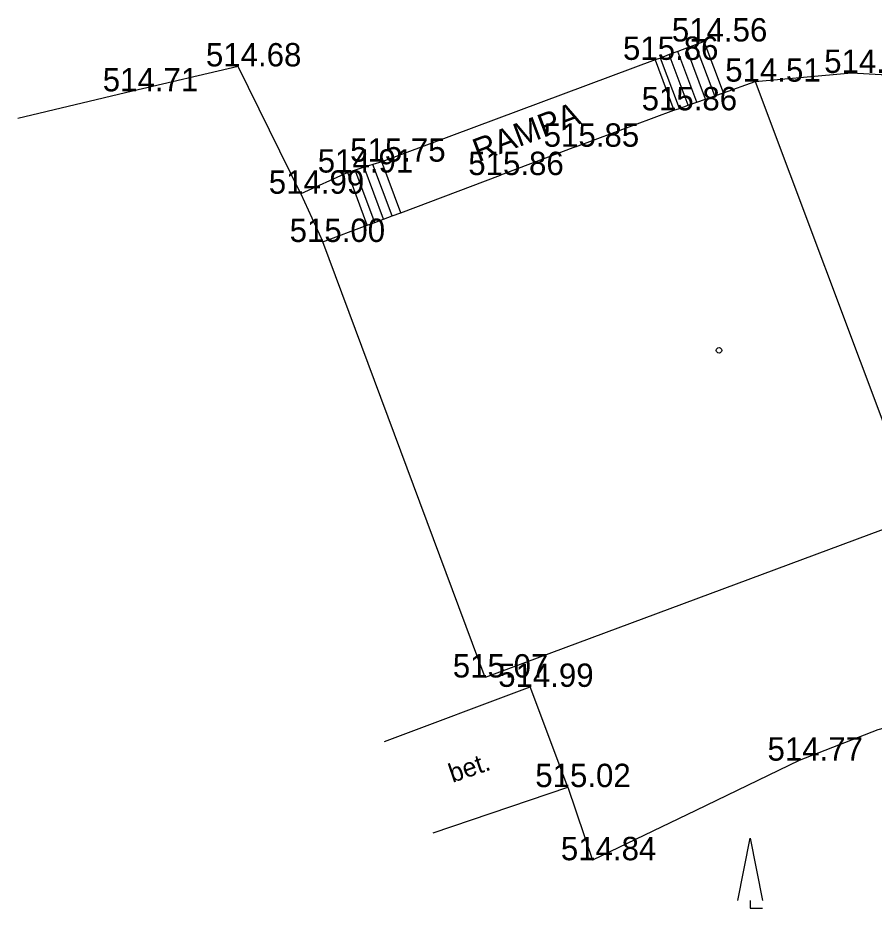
# Model space of a CAD drawing. Extents: x -668867 to -667827, y -1131943 to -1131019.
# Drawn here: x -668336.1 to -668308.58, y -1131872.38 to -1131843.78 of the extents above; entities that cross this region are included whole.
import ezdxf

# ---------------------------------------------------------------- set-up
doc = ezdxf.new("R2010")
doc.units = 0
for name, color, linetype in [('G_Bod_tecka', 7, 'Continuous'), ('G_Bod_vyska', 7, 'Continuous'), ('G_Budovy-znacky', 7, 'Continuous'), ('G_Budovy_Objekty', 7, 'Continuous'), ('G_Budovy_vstupy', 7, 'Continuous'), ('G_Cesty_Schody', 7, 'Continuous'), ('G_Plochy_zpevnene', 7, 'Continuous'), ('G_Popisy_povrchu', 7, 'Continuous'), ('G_Poznamky_odkaz', 7, 'Continuous'), ('G_Zelen-Znacky', 7, 'Continuous')]:
    doc.layers.add(name, color=color, linetype=linetype)

msp = doc.modelspace()

# ---------------------------------------------------------------- linework, layer by layer
at = {"layer": 'G_Bod_tecka'}
for p, q in [((-668314.05, -1131844.54), (-668314.05, -1131844.54)), ((-668315.62, -1131845.13), (-668315.62, -1131845.13)), ((-668329.02, -1131845.34), (-668329.02, -1131845.34)), ((-668309.31, -1131845.55), (-668309.31, -1131845.55)), ((-668312.41, -1131845.83), (-668312.41, -1131845.83)), ((-668332.41, -1131846.14), (-668332.41, -1131846.14)), ((-668315.02, -1131846.75), (-668315.02, -1131846.75)), ((-668318.18, -1131847.92), (-668318.18, -1131847.92)), ((-668324.4, -1131848.4), (-668324.4, -1131848.4)), ((-668325.5, -1131848.75), (-668325.5, -1131848.75)), ((-668320.59, -1131848.83), (-668320.59, -1131848.83)), ((-668327.01, -1131849.43), (-668327.01, -1131849.43)), ((-668326.3, -1131850.98), (-668326.3, -1131850.98)), ((-668321.08, -1131864.97), (-668321.08, -1131864.97)), ((-668319.64, -1131865.27), (-668319.64, -1131865.27)), ((-668310.99, -1131867.64), (-668310.99, -1131867.64)), ((-668318.43, -1131868.49), (-668318.43, -1131868.49)), ((-668317.63, -1131870.84), (-668317.63, -1131870.84))]:
    msp.add_line(p, q, dxfattribs=at)
at = {"layer": 'G_Budovy-znacky'}
msp.add_circle((-668313.569, -1131854.461), 0.0875, dxfattribs=at)
at = {"layer": 'G_Budovy_Objekty'}
for p, q in [((-668313.43, -1131846.19), (-668312.41, -1131845.83)), ((-668312.41, -1131845.83), (-668307.17, -1131859.79)), ((-668314.28, -1131846.49), (-668314, -1131846.39)), ((-668314, -1131846.39), (-668313.71, -1131846.29)), ((-668313.71, -1131846.29), (-668313.43, -1131846.19)), ((-668315.02, -1131846.75), (-668314.84, -1131846.69)), ((-668314.84, -1131846.69), (-668314.56, -1131846.59)), ((-668314.56, -1131846.59), (-668314.28, -1131846.49)), ((-668318.18, -1131847.92), (-668315.02, -1131846.75)), ((-668323.79, -1131850.04), (-668320.59, -1131848.83)), ((-668324.35, -1131850.25), (-668324.07, -1131850.14)), ((-668324.07, -1131850.14), (-668323.79, -1131850.04)), ((-668324.87, -1131850.44), (-668324.63, -1131850.35)), ((-668324.63, -1131850.35), (-668324.35, -1131850.25)), ((-668326.3, -1131850.98), (-668324.87, -1131850.44)), ((-668321.08, -1131864.97), (-668326.3, -1131850.98)), ((-668307.17, -1131859.79), (-668321.08, -1131864.97))]:
    msp.add_line(p, q, dxfattribs=at)
at = {"layer": 'G_Budovy_vstupy'}
msp.add_line((-668318.18, -1131847.92), (-668320.59, -1131848.83), dxfattribs=at)
at = {"layer": 'G_Cesty_Schody'}
for points in [[(-668314.33, -1131844.65), (-668314.61, -1131844.75)], [(-668314.05, -1131844.54), (-668314.33, -1131844.65)], [(-668313.71, -1131846.29), (-668314.33, -1131844.65)], [(-668313.43, -1131846.19), (-668314.05, -1131844.54)], [(-668315.17, -1131844.96), (-668315.45, -1131845.07)], [(-668314.89, -1131844.86), (-668315.17, -1131844.96)], [(-668314.56, -1131846.59), (-668315.17, -1131844.96)], [(-668314.61, -1131844.75), (-668314.89, -1131844.86)], [(-668314.28, -1131846.49), (-668314.89, -1131844.86)], [(-668314, -1131846.39), (-668314.61, -1131844.75)], [(-668315.62, -1131845.13), (-668324.4, -1131848.4)], [(-668315.45, -1131845.07), (-668315.62, -1131845.13)], [(-668315.62, -1131845.13), (-668315.02, -1131846.75)], [(-668314.84, -1131846.69), (-668315.45, -1131845.07)], [(-668324.4, -1131848.4), (-668324.69, -1131848.49)], [(-668323.79, -1131850.04), (-668324.4, -1131848.4)], [(-668325.26, -1131848.67), (-668325.5, -1131848.75)], [(-668324.97, -1131848.58), (-668325.26, -1131848.67)], [(-668324.63, -1131850.35), (-668325.26, -1131848.67)], [(-668324.69, -1131848.49), (-668324.97, -1131848.58)], [(-668324.35, -1131850.25), (-668324.97, -1131848.58)], [(-668324.07, -1131850.14), (-668324.69, -1131848.49)], [(-668325.5, -1131848.75), (-668327.01, -1131849.43)], [(-668324.87, -1131850.44), (-668325.5, -1131848.75)], [(-668327.01, -1131849.43), (-668326.3, -1131850.98)]]:
    msp.add_lwpolyline(points, dxfattribs=at)
at = {"layer": 'G_Plochy_zpevnene'}
for p in [(-668324.32, -1131867.03), (-668318.43, -1131868.49)]:
    msp.add_line(p, (-668319.64, -1131865.27), dxfattribs=at)
for points in [[(-668329.02, -1131845.34), (-668332.41, -1131846.14), (-668336.1, -1131847.01)], [(-668327.01, -1131849.43), (-668329.02, -1131845.34)], [(-668312.41, -1131845.83), (-668310.86, -1131845.69), (-668309.31, -1131845.55), (-668308.36, -1131845.6), (-668307.65, -1131845.82), (-668306.71, -1131846.38), (-668306.36, -1131846.76), (-668306.13, -1131847.21), (-668305.43, -1131849.27), (-668304.73, -1131851.34), (-668304.03, -1131853.4), (-668303.33, -1131855.46), (-668303.26, -1131855.86), (-668303.4, -1131856.57), (-668303.68, -1131857.1), (-668304.27, -1131857.8), (-668304.95, -1131858.35), (-668306.06, -1131859.07), (-668307.17, -1131859.79)], [(-668298.5, -1131869.2), (-668298.71, -1131868.78), (-668298.91, -1131868.38), (-668299.34, -1131867.74), (-668300.19, -1131866.95), (-668301.24, -1131866.29), (-668301.95, -1131865.95), (-668303.03, -1131865.66), (-668304.1, -1131865.66), (-668305.85, -1131865.97), (-668308.47, -1131866.65), (-668310.99, -1131867.64), (-668314.31, -1131869.24), (-668317.63, -1131870.84)], [(-668322.759, -1131869.964), (-668318.43, -1131868.49)], [(-668318.43, -1131868.49), (-668317.63, -1131870.84)]]:
    msp.add_lwpolyline(points, dxfattribs=at)
at = {"layer": 'G_Zelen-Znacky'}
for p, q in [((-668312.97, -1131872.13), (-668312.57, -1131870.13)), ((-668312.57, -1131870.13), (-668312.17, -1131872.13)), ((-668312.57, -1131872.13), (-668312.57, -1131872.38)), ((-668312.57, -1131872.38), (-668312.17, -1131872.38))]:
    msp.add_line(p, q, dxfattribs=at)

# ---------------------------------------------------------------- texts
at = {"layer": 'G_Bod_vyska'}
for s, p in [('514.56', (-668315.086, -1131844.54)), ('515.86', (-668316.656, -1131845.13)), ('514.68', (-668330.056, -1131845.34)), ('514.15', (-668310.191, -1131845.55)), ('514.51', (-668313.371, -1131845.83)), ('514.71', (-668333.371, -1131846.14)), ('515.86', (-668316.056, -1131846.75)), ('515.85', (-668319.202, -1131847.92)), ('515.75', (-668325.422, -1131848.4)), ('514.91', (-668326.463, -1131848.75)), ('515.86', (-668321.626, -1131848.83)), ('514.99', (-668328.036, -1131849.43)), ('515.00', (-668327.366, -1131850.98)), ('515.07', (-668322.124, -1131864.97)), ('514.99', (-668320.666, -1131865.27)), ('514.77', (-668312.012, -1131867.64)), ('515.02', (-668319.474, -1131868.49)), ('514.84', (-668318.652, -1131870.84))]:
    msp.add_text(s, height=0.75, dxfattribs=at).set_placement(p)
at = {"layer": 'G_Popisy_povrchu'}
msp.add_text('bet.', height=0.6, rotation=18.7973, dxfattribs=at).set_placement((-668322.134, -1131868.355))
at = {"layer": 'G_Poznamky_odkaz'}
msp.add_text('RAMPA', height=0.75, rotation=20.633, dxfattribs=at).set_placement((-668321.305, -1131848.423))

doc.saveas('drawing.dxf')
